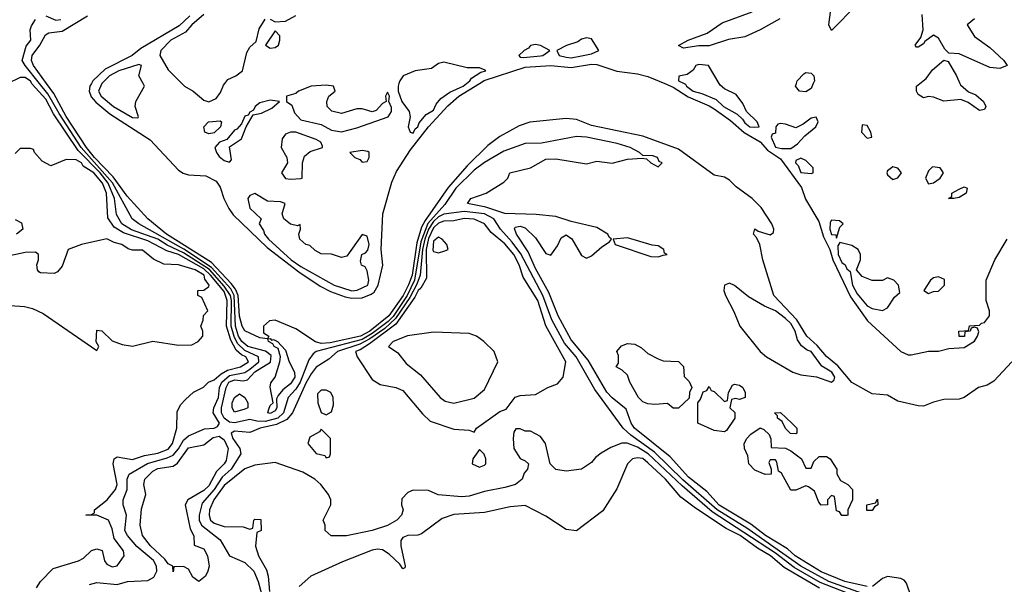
# Model space of a CAD drawing. Header units: inches. Extents: x 2348341 to 2479810, y 460419 to 613669.
# Tile 263 of 656: x 2391708 to 2395567, y 538039 to 540250. Entities that reach past the tile are written whole.
import ezdxf

# ---------------------------------------------------------------- set-up
doc = ezdxf.new("R2010")
doc.units = ezdxf.units.IN
doc.header["$MEASUREMENT"] = 0
doc.layers.add('C3593', color=7, linetype='Continuous')
doc.layers.add('C3594', color=7, linetype='Continuous')

msp = doc.modelspace()

# ---------------------------------------------------------------- linework, layer by layer
at = {"layer": 'C3593', "color": 2}
for points, elevation in [([(2391982.3, 538037.7), (2392010, 538045.3), (2392090, 538037.7), (2392130.3, 538050.3), (2392210, 538053.8), (2392233.6, 538066.4), (2392245.3, 538090), (2392244, 538110), (2392232.5, 538132.5), (2392167, 538187), (2392130.9, 538230), (2392120.8, 538250), (2392127.3, 538310), (2392113.3, 538350), (2392114.3, 538370), (2392129.8, 538410), (2392129.8, 538450.2), (2392137.6, 538470), (2392208.8, 538511.2), (2392286.2, 538533.8), (2392310, 538545), (2392330.8, 538569.2), (2392350, 538603.1), (2392370, 538619.6), (2392432.3, 538647.7), (2392470, 538650.3), (2392483.3, 538656.7), (2392490.8, 538670), (2392466.2, 538710), (2392468.6, 538730), (2392487, 538770), (2392491.7, 538810), (2392499.9, 538830), (2392530, 538856.1), (2392590, 538868.7), (2392610, 538881.5), (2392645.3, 538910), (2392644.2, 538930), (2392590, 538954.9), (2392562, 538982), (2392548.7, 539008.7), (2392536.5, 539050), (2392538.3, 539150), (2392534.9, 539170), (2392510, 539207), (2392451.9, 539271.9), (2392350, 539336.8), (2392286.8, 539366.8), (2392249.8, 539390), (2392146.6, 539426.6), (2392108.8, 539450), (2392087.4, 539487.4), (2392079.9, 539550), (2392055.1, 539610), (2392023.2, 539650), (2391937.7, 539737.7), (2391841.1, 539881.1), (2391810, 539939.3), (2391756.9, 539996.9), (2391755.2, 540000)], 34), ([(2395030.2, 538029.8), (2394942, 538050), (2394850, 538087.2), (2394747.7, 538150), (2394717.8, 538177.8), (2394631.2, 538230), (2394573.7, 538273.7), (2394450, 538348.6), (2394401.6, 538401.6), (2394330, 538458.2), (2394258, 538538), (2394118, 538650), (2394104.4, 538670), (2394084.8, 538724.8), (2394030, 538768.5), (2394010, 538791.1), (2393935.9, 538915.9), (2393870, 538996.3), (2393819.3, 539090), (2393781.7, 539181.7), (2393730, 539276.2), (2393700.7, 539340.7), (2393655.6, 539410), (2393647.5, 539432.5), (2393650, 539438), (2393670, 539442), (2393690, 539434.9), (2393730, 539395.5), (2393770, 539334), (2393790, 539327.3), (2393816, 539364), (2393830, 539396.3), (2393850, 539407.7), (2393871.8, 539391.8), (2393910, 539326), (2393930, 539316), (2393950, 539324.7), (2393990, 539361), (2394020.4, 539379.6), (2394028, 539390), (2394018, 539398), (2394013.2, 539410), (2393970, 539435.8), (2393870, 539459.7), (2393810, 539479.3), (2393732.7, 539487.3), (2393610, 539491.1), (2393535.2, 539515.2), (2393462.9, 539530), (2393476, 539550), (2393536, 539570), (2393606, 539614), (2393622, 539630), (2393629, 539650), (2393709.7, 539670.3), (2393770, 539703.7), (2393810, 539704.6), (2393930, 539686), (2393970, 539695.8), (2394030, 539688.4), (2394090, 539703.8), (2394147.3, 539707.3), (2394165.4, 539705.4), (2394182, 539690), (2394210, 539674), (2394226, 539690), (2394214.6, 539694.6), (2394208, 539710), (2394190, 539717.2), (2394150, 539718), (2394138, 539730), (2394101.2, 539750), (2394050, 539765.4), (2393930, 539789.8), (2393890, 539792.1), (2393753, 539767), (2393690, 539764.8), (2393605.1, 539734.9), (2393530, 539691.2), (2393490, 539660.4), (2393417.2, 539590), (2393373.9, 539526.1), (2393307.9, 539452.1), (2393280.5, 539379.5), (2393256.1, 539230), (2393226.6, 539170), (2393172, 539088), (2393152.4, 539067.6), (2393090, 539020.6), (2393050, 538997.6), (2392870.8, 538950), (2392858.3, 538941.7), (2392842, 538918), (2392806.9, 538830), (2392790, 538802.8), (2392760.7, 538770), (2392742.3, 538710), (2392719.7, 538690), (2392670, 538676.7), (2392637.2, 538677.2), (2392610, 538683.5), (2392550, 538670.6), (2392530, 538674), (2392510, 538689.8), (2392499.5, 538710), (2392499.5, 538730), (2392517.5, 538810), (2392527.6, 538830), (2392550, 538839.1), (2392584.2, 538835.8), (2392600.6, 538839.4), (2392630, 538870.8), (2392691.5, 538908.5), (2392694.3, 538934.3), (2392671.6, 538951.6), (2392602.3, 538970), (2392578.3, 538990), (2392566.3, 539010), (2392553.5, 539050), (2392548.3, 539170), (2392535.4, 539195.4), (2392459.8, 539279.8), (2392351.6, 539351.6), (2392174.5, 539450), (2392149.5, 539470), (2392071.6, 539611.6), (2391949.4, 539749.4), (2391862.6, 539882.6), (2391819.1, 539959.1), (2391786.1, 540000)], 30), ([(2395597, 538910), (2395526.2, 538833.8), (2395500.8, 538819.2), (2395466.4, 538810), (2395410.2, 538769.8), (2395390, 538763.5), (2395330, 538762.5), (2395290, 538752.5), (2395250, 538736.1), (2395230, 538738.2), (2395150, 538756.1), (2395110, 538778.9), (2395050, 538785.1), (2394969.2, 538829.2), (2394914.8, 538894.8), (2394870, 538930.8), (2394833.6, 538973.6), (2394792.7, 539010), (2394754.3, 539074.3), (2394664.2, 539170), (2394620.9, 539310), (2394609.3, 539370), (2394596.5, 539396.5), (2394584, 539410), (2394590, 539430.8), (2394602, 539422), (2394650, 539406.8), (2394663.1, 539416.9), (2394663.7, 539430), (2394655.8, 539450), (2394614.2, 539514.2), (2394579.7, 539550), (2394515.9, 539595.9), (2394490, 539621.6), (2394470, 539632.8), (2394430, 539641.6), (2394290, 539742.4), (2394150, 539793.5), (2393950, 539835.8), (2393890, 539859.1), (2393850, 539863.1), (2393708.1, 539848.1), (2393665.8, 539834.2), (2393590, 539792), (2393542.8, 539757.2), (2393462.1, 539677.9), (2393387.6, 539592.4), (2393296.8, 539463.2), (2393283.1, 539436.9), (2393264.5, 539375.5), (2393246.1, 539250), (2393232.1, 539212.1), (2393211.2, 539170), (2393155, 539090), (2393080.5, 539030), (2393043.6, 539010), (2392924.5, 538984.5), (2392890, 538982.3), (2392867.8, 538987.8), (2392790, 539039.3), (2392710, 539073.6), (2392687.7, 539070), (2392663.7, 539050), (2392663.4, 539023.4), (2392684.7, 539010), (2392679.8, 539000.2), (2392650, 539004.5), (2392590, 539032), (2392580.4, 539050), (2392570, 539089), (2392564.5, 539170), (2392554.1, 539194.1), (2392536.9, 539216.9), (2392459.5, 539299.5), (2392283.7, 539410), (2392209.9, 539469.9), (2392130, 539559.3), (2392074.8, 539634.8), (2392001.6, 539710), (2391969.4, 539750), (2391890, 539870.9), (2391841.4, 539961.4), (2391813.1, 540000)], 26), ([(2391989, 540000), (2391983.2, 539990), (2391980.9, 539970), (2391988.3, 539948.3), (2392006.7, 539926.7), (2392061.9, 539881.9), (2392219.1, 539779.1), (2392330, 539661.2), (2392348.9, 539648.9), (2392370, 539642.7), (2392438.2, 539638.2), (2392478, 539618), (2392494.3, 539594.3), (2392508, 539550), (2392527.5, 539510), (2392545.2, 539485.2), (2392678.4, 539358.4), (2392802, 539262), (2392886.1, 539206.1), (2392926, 539186), (2392984.2, 539164.2), (2393010, 539159.4), (2393050, 539161.3), (2393085.6, 539174.4), (2393097, 539183), (2393113.2, 539210), (2393132, 539288), (2393125, 539350), (2393131.5, 539490), (2393166.8, 539613.2), (2393184.6, 539655.4), (2393239.4, 539740.6), (2393309.9, 539830.1), (2393386.7, 539913.3), (2393429.9, 539950.1), (2393509.9, 540000)], 26), ([(2392029.7, 540000), (2392017, 539970), (2392027.7, 539950), (2392075.5, 539910), (2392150, 539867), (2392170, 539866), (2392172.9, 539867.1), (2392174, 539870), (2392161.2, 539910), (2392164, 539930), (2392197.2, 539990), (2392191.7, 540000)], 30), ([(2392344.3, 540000), (2392354.4, 539990), (2392388, 539970), (2392430, 539935.5), (2392450, 539928.2), (2392478.4, 539941.6), (2392495.1, 539964.9), (2392506.6, 539993.4), (2392511.9, 540000)], 30), ([(2393194.7, 540000), (2393191.3, 539990), (2393191, 539970), (2393206, 539930), (2393234.8, 539890), (2393238.8, 539870), (2393230.8, 539830), (2393238, 539810), (2393250, 539806), (2393257.7, 539822.3), (2393269.2, 539830), (2393274.3, 539845.7), (2393301.1, 539878.9), (2393330, 539896), (2393340.5, 539919.5), (2393358.6, 539941.4), (2393393.8, 539966.2), (2393446.6, 539990), (2393459.5, 540000)], 30), ([(2394236.3, 540000), (2394270, 539986.3), (2394328, 539948), (2394410, 539913.2), (2394430, 539900.6), (2394494.7, 539854.7), (2394548, 539808), (2394610, 539771.1), (2394638.8, 539738.8), (2394690, 539704.5), (2394772.8, 539592.8), (2394787.5, 539547.5), (2394840.1, 539460.1), (2394859.3, 539399.3), (2394883.9, 539350), (2394894.8, 539310), (2394964, 539164), (2395031.4, 539070), (2395161.3, 538950), (2395190, 538937.4), (2395202.4, 538937.6), (2395270, 538952), (2395310, 538952), (2395350, 538962.8), (2395410, 538966), (2395450, 538991), (2395462.7, 539010), (2395467.3, 539027.3), (2395462, 539042), (2395450, 539046), (2395438, 539042), (2395434, 539030), (2395412.7, 539027.3), (2395410.9, 539009.1), (2395390, 539008.7), (2395389.2, 539030), (2395427.3, 539032.7), (2395431.1, 539051.1), (2395470, 539054), (2395478, 539062), (2395490, 539064.7), (2395508.7, 539090), (2395509, 539110), (2395496, 539150), (2395496, 539230), (2395529.6, 539310), (2395578, 539390)], 26), ([(2394312.7, 540000), (2394317.7, 539997.7), (2394321.6, 539990), (2394348.4, 539970), (2394381.4, 539961.4), (2394438, 539938), (2394467, 539910), (2394519.9, 539879.9), (2394540.9, 539860.9), (2394550, 539845.7), (2394570, 539830.7), (2394590, 539828.9), (2394606, 539830), (2394599, 539850), (2394557.2, 539890), (2394542, 539922), (2394516.5, 539956.5), (2394470, 539979.3), (2394453.8, 539993.8), (2394450.1, 540000)], 30), ([(2394818.5, 540000), (2394810, 539980.9), (2394790, 539967.6), (2394764, 539970), (2394749.3, 539990), (2394752.7, 540000)], 26), ([(2395393.5, 540000), (2395395.5, 539995.5), (2395427.3, 539967.3), (2395455.9, 539955.9), (2395486, 539930), (2395494.8, 539910), (2395490, 539898), (2395470, 539894), (2395425.6, 539925.6), (2395397, 539937), (2395330, 539931.6), (2395290, 539946.6), (2395270, 539949.2), (2395250, 539944), (2395230, 539957.2), (2395223.6, 539970), (2395223.6, 539990), (2395236.1, 540000)], 26), ([(2391774.5, 538025.5), (2391789.7, 538050.3), (2391839.5, 538100.5), (2391939, 538130), (2391958.7, 538141.3), (2391990, 538171.3), (2392010, 538178), (2392030.9, 538170.9), (2392041, 538130), (2392050, 538118), (2392070, 538107.3), (2392090, 538111), (2392117.2, 538150), (2392115.1, 538170), (2392078, 538218), (2392070, 538255.3), (2392056, 538290), (2392011, 538309), (2391968, 538310), (2391990, 538312), (2392002, 538318), (2392002, 538330), (2392050.9, 538369.1), (2392083.6, 538410), (2392089.6, 538430), (2392074.5, 538510), (2392079, 538530), (2392090, 538537.3), (2392150, 538527.9), (2392197.1, 538542.9), (2392250, 538552.4), (2392290, 538567.5), (2392307.4, 538590), (2392324.5, 538650), (2392326, 538714), (2392339, 538741), (2392358, 538762), (2392390, 538791.3), (2392428.9, 538811.1), (2392448, 538830), (2392470, 538839.5), (2392497.6, 538862.4), (2392522.7, 538877.3), (2392573.3, 538890), (2392605.4, 538910), (2392594, 538930), (2392577.7, 538937.7), (2392556.3, 538956.3), (2392535.4, 538995.4), (2392519, 539050), (2392521.8, 539150), (2392510, 539185.5), (2392456, 539250), (2392430, 539274), (2392330, 539330.4), (2392284.9, 539344.9), (2392210, 539383.9), (2392114.8, 539414.8), (2392078.1, 539438.1), (2392054.2, 539474.2), (2392048.7, 539570), (2392032.9, 539610), (2391998.9, 539650), (2391956.6, 539676.6), (2391950, 539689.4), (2391930, 539700.9), (2391890, 539702), (2391830, 539678), (2391796.4, 539696.4), (2391766, 539730), (2391762, 539742), (2391750, 539746), (2391710, 539746), (2391690, 539726)], 38), ([(2395030, 537995.7), (2394879.8, 538050), (2394769.8, 538110), (2394558.1, 538258.1), (2394442.3, 538330), (2394307.9, 538447.9), (2394196.7, 538556.7), (2394103.2, 538623.2), (2394073.8, 538650), (2393962, 538802), (2393889.8, 538930), (2393843.2, 538983.2), (2393794.1, 539074.1), (2393758, 539170), (2393672.5, 539332.5), (2393639, 539379), (2393592.8, 539430), (2393566.2, 539470), (2393530, 539489.1), (2393450, 539498.3), (2393370, 539487.9), (2393350, 539478), (2393330, 539459.1), (2393310.5, 539430), (2393296.2, 539390), (2393287.6, 539350), (2393278.3, 539250), (2393265.3, 539214.7), (2393237.5, 539162.5), (2393180.7, 539079.3), (2393139, 539041), (2393080.4, 538999.6), (2393041.2, 538978.8), (2392954.3, 538950), (2392919.6, 538920.4), (2392870, 538888.5), (2392850, 538863.5), (2392830, 538826.9), (2392777.4, 538710), (2392755.2, 538684.8), (2392715.3, 538664.7), (2392650.5, 538650), (2392610, 538633), (2392550, 538638), (2392537.6, 538630), (2392543.5, 538610), (2392570.4, 538570), (2392574.9, 538550), (2392537.2, 538490), (2392501.6, 538458.4), (2392470.5, 538409.5), (2392423.4, 538356.6), (2392411.1, 538310), (2392412.1, 538290), (2392421.2, 538270), (2392493.3, 538213.3), (2392530, 538150.5), (2392590, 538124.4), (2392625.5, 538090), (2392643.5, 538050), (2392673.6, 537933.6)], 34), ([(2391690, 539467.3), (2391714.9, 539454.9), (2391720.7, 539430), (2391696, 539410)], 38), ([(2391670.9, 539130.9), (2391727.1, 539127.1), (2391758.8, 539118.8), (2391799.8, 539099.8), (2392010, 538954), (2392018, 538970), (2392008, 538988), (2392010, 539034), (2392030, 539032), (2392070, 538992), (2392110, 538978), (2392150, 538972), (2392230, 538991), (2392330, 538974.8), (2392383.1, 538976.9), (2392408, 538990), (2392426, 539010), (2392426, 539030), (2392418, 539050), (2392427.3, 539072.7), (2392428.4, 539091.6), (2392446, 539110), (2392422, 539162), (2392406, 539170), (2392406, 539190), (2392430, 539191.3), (2392450, 539204.7), (2392451.3, 539210), (2392434.4, 539234.4), (2392430.6, 539250), (2392395.6, 539270), (2392330.7, 539289.3), (2392272.7, 539292.7), (2392232, 539312), (2392190, 539348), (2392150, 539348), (2392132.9, 539352.9), (2392108, 539370), (2392078, 539378), (2392050, 539392), (2391950, 539369.2), (2391898, 539350), (2391875.3, 539284.7), (2391856.9, 539263.1), (2391843.6, 539256.4), (2391790, 539258), (2391783.1, 539263.1), (2391778, 539270), (2391775.3, 539290), (2391782, 539310), (2391782, 539330), (2391770, 539339), (2391730, 539338), (2391650, 539320.9)], 42), ([(2395076.2, 537956.2), (2394845.8, 538045.8), (2394744.3, 538104.3), (2394670, 538161.2), (2394422.6, 538322.6), (2394304.3, 538424.3), (2394171.5, 538550), (2394130, 538575.4), (2394088.7, 538591.3), (2394068.3, 538591.7), (2394025.2, 538574.8), (2393987.5, 538552.5), (2393965.2, 538534.8), (2393950, 538515.3), (2393910.7, 538489.3), (2393850, 538482), (2393810, 538488.7), (2393788, 538510), (2393768.7, 538590), (2393750, 538618), (2393710, 538638), (2393690, 538638), (2393670, 538648), (2393652.7, 538647.3), (2393645.4, 538634.6), (2393642, 538610), (2393644.7, 538570), (2393670, 538532), (2393690, 538522), (2393702, 538510), (2393698, 538490), (2393686, 538474), (2393678, 538450), (2393652, 538430), (2393610, 538417.2), (2393530, 538402.7), (2393470, 538384.5), (2393441.5, 538381.5), (2393348.7, 538388.7), (2393310, 538406), (2393250, 538408), (2393230, 538398), (2393206.4, 538373.6), (2393204.7, 538350), (2393211.3, 538330), (2393204.7, 538310), (2393186, 538290), (2393150, 538269.2), (2393090, 538249.2), (2392989.1, 538229.1), (2392928.4, 538228.4), (2392906, 538250), (2392906, 538270), (2392898, 538290), (2392928, 538350), (2392928, 538370), (2392919, 538390), (2392889, 538430), (2392865.2, 538450), (2392817.7, 538477.7), (2392710, 538515.1), (2392630, 538505.1), (2392590, 538491.3), (2392510, 538425.1), (2392469.3, 538370), (2392452.7, 538330), (2392450.3, 538310), (2392455.8, 538290), (2392470, 538278), (2392510, 538264.9), (2392583.6, 538263.6), (2392610, 538254), (2392622, 538258), (2392626, 538290), (2392630, 538294), (2392652.7, 538292.7), (2392654, 538250), (2392638, 538242), (2392632, 538188), (2392644, 538150), (2392674.9, 538094.9), (2392682, 538070), (2392687.2, 538010)], 38), ([(2394843.1, 538023.1), (2394704, 538104), (2394650.8, 538150), (2394599.6, 538179.6), (2394531.9, 538230), (2394476.8, 538256.8), (2394356.6, 538336.6), (2394300.1, 538380.1), (2394239.7, 538450), (2394170, 538514.5), (2394150, 538530.8), (2394130, 538533.7), (2394110, 538529.5), (2394090.5, 538510), (2394048, 538412), (2393993.7, 538326.3), (2393890, 538248.7), (2393850, 538253.2), (2393770, 538305.2), (2393690, 538347.3), (2393630, 538342.4), (2393530, 538320.5), (2393410, 538312.6), (2393363.7, 538296.3), (2393283.1, 538236.9), (2393268.6, 538231.4), (2393230, 538229.7), (2393210, 538222), (2393202.6, 538210), (2393201.7, 538190), (2393218.8, 538110), (2393217.3, 538102.7), (2393210, 538099), (2393197.6, 538117.6), (2393156.8, 538156.8), (2393130, 538174), (2393110, 538176.9), (2393090, 538172.8), (2392973, 538127), (2392848.9, 538071.1), (2392804, 538030)], 42), ([(2395202.7, 537990), (2395183.7, 538043.7), (2395175.1, 538055.1), (2395162, 538062), (2395110, 538069.2), (2395090, 538061.2), (2395051, 538030)], 30)]:
    msp.add_lwpolyline(points, dxfattribs=dict(at, elevation=elevation))
for points, elevation in [([(2392910, 539993.3), (2392850, 539989.6), (2392801, 539970), (2392790, 539961.2), (2392754, 539950), (2392754, 539930), (2392775.3, 539915.3), (2392785.2, 539885.2), (2392810, 539857.3), (2392890, 539839.1), (2392930, 539817.3), (2392969.1, 539810.9), (2393030, 539826.8), (2393152.7, 539870), (2393166, 539890), (2393165.6, 539905.6), (2393155.3, 539930), (2393158, 539950), (2393150, 539966), (2393142, 539950), (2393144.7, 539930), (2393130, 539921.2), (2393105.5, 539894.5), (2393090, 539889), (2393050, 539900.9), (2393030, 539900.9), (2392970, 539882), (2392931.5, 539891.5), (2392912.7, 539910), (2392912, 539930), (2392919.3, 539950), (2392945.2, 539970), (2392938, 539990)], 30), ([(2392690, 539935.1), (2392650, 539924), (2392631.3, 539910), (2392624.9, 539895.1), (2392610, 539888), (2392604, 539876), (2392590, 539872), (2392578, 539842), (2392558.8, 539821.2), (2392550, 539818), (2392519.5, 539780.5), (2392491, 539770), (2392473.4, 539750), (2392479.1, 539730), (2392490, 539714.8), (2392510, 539699.1), (2392530, 539692), (2392539, 539701), (2392530, 539752), (2392577.2, 539782.8), (2392595.3, 539830), (2392623.1, 539876.9), (2392655.5, 539884.5), (2392696.5, 539903.5), (2392726, 539930)], 30), ([(2394830, 539868), (2394810, 539864), (2394779.3, 539840.7), (2394750, 539826), (2394710, 539841.2), (2394690, 539844), (2394679.6, 539840.4), (2394671.3, 539830), (2394670, 539806), (2394658, 539802), (2394654, 539790), (2394670, 539751), (2394694.5, 539745.5), (2394730, 539746), (2394756.6, 539763.4), (2394785.1, 539794.9), (2394829, 539830), (2394837.2, 539850)], 30), ([(2392450, 539803.6), (2392434, 539810), (2392429.4, 539830.6), (2392448.7, 539850), (2392494.2, 539854.2), (2392498.8, 539850), (2392495.3, 539830), (2392470, 539807.3)], 26), ([(2395010, 539838), (2395008.2, 539810), (2395030, 539785.5), (2395048, 539790), (2395044, 539810), (2395030, 539835.3)], 30), ([(2392790, 539809.4), (2392770, 539809.4), (2392750, 539801.2), (2392736.3, 539783.7), (2392733.4, 539750), (2392754.8, 539710), (2392757.3, 539690), (2392734, 539650), (2392750, 539628.7), (2392770, 539624.9), (2392810, 539627.7), (2392815.3, 539630), (2392816.2, 539690), (2392824.8, 539715.2), (2392846.3, 539733.7), (2392895.3, 539750), (2392894.6, 539754.6), (2392888.7, 539770), (2392870, 539781.2)], 30), ([(2393050, 539737.2), (2393002, 539730), (2393022, 539710), (2393042, 539702), (2393050, 539692), (2393070, 539694), (2393078, 539710), (2393078, 539730), (2393073.2, 539733.2)], 30), ([(2394770, 539708), (2394750, 539698), (2394748.4, 539690), (2394758.8, 539678.8), (2394770, 539651), (2394810, 539647.7), (2394818, 539650), (2394818, 539670), (2394790, 539698)], 30), ([(2395130, 539674), (2395110, 539658), (2395106.8, 539650), (2395110, 539642), (2395130, 539624.7), (2395150, 539631.3), (2395164, 539650), (2395150, 539668.7)], 30), ([(2395286.4, 539673.6), (2395270, 539658), (2395258.8, 539630), (2395270, 539606.8), (2395290, 539611), (2395316, 539630), (2395328.7, 539650), (2395315.3, 539670)], 30), ([(2395370, 539549.2), (2395348, 539550), (2395362, 539558), (2395362, 539570), (2395390, 539586), (2395410, 539594.8), (2395422, 539590), (2395418, 539570), (2395390, 539554)], 26), ([(2392630, 539568.7), (2392610, 539562), (2392602.8, 539550), (2392610, 539512), (2392654, 539470), (2392646.8, 539450), (2392663.9, 539423.9), (2392667.6, 539410), (2392684, 539390), (2392772, 539310), (2392810, 539283.9), (2392940.5, 539210), (2393010, 539188.7), (2393031, 539191), (2393073, 539210), (2393077, 539230), (2393070, 539266), (2393062, 539282), (2393048, 539288), (2393044, 539304), (2393049.3, 539330.7), (2393063.1, 539336.9), (2393072.1, 539347.9), (2393078, 539370), (2393070, 539402), (2393050, 539409), (2392990, 539324), (2392970, 539318), (2392930, 539331.6), (2392890, 539332.7), (2392866.3, 539346.3), (2392846, 539366), (2392830, 539369.4), (2392806.6, 539390), (2392802.7, 539410), (2392809, 539430), (2392807.3, 539447.3), (2392796.9, 539443.1), (2392770, 539449.3), (2392744, 539470), (2392737.2, 539490), (2392748.7, 539530), (2392730, 539537), (2392679, 539539)], 30), ([(2393450, 539471.9), (2393410, 539462), (2393370, 539460.6), (2393350, 539453.7), (2393330, 539434.5), (2393310, 539392.7), (2393301.3, 539350), (2393302.3, 539237.7), (2393281, 539199), (2393270, 539189.7), (2393257.2, 539162.8), (2393183.1, 539056.9), (2393079.3, 538980.7), (2393043.3, 538956.7), (2393023.8, 538950), (2393030.5, 538930), (2393090, 538840.7), (2393120.9, 538820.9), (2393182, 538810), (2393210, 538797.3), (2393286.6, 538706.6), (2393317.5, 538677.5), (2393410, 538646.8), (2393470, 538642), (2393490, 538634), (2393498, 538650), (2393590, 538716), (2393615.3, 538724.7), (2393650, 538771), (2393670, 538778), (2393730, 538782), (2393778, 538810), (2393816.6, 538823.4), (2393838, 538850), (2393848.2, 538910), (2393770.5, 539050.5), (2393739, 539150), (2393681.5, 539241.5), (2393665.6, 539290), (2393644.5, 539330), (2393610, 539371.9), (2393556.6, 539416.6), (2393529.5, 539450), (2393490, 539468.5)], 38), ([(2394890, 539465.2), (2394884.4, 539455.6), (2394883.2, 539430), (2394890, 539408.2), (2394906.8, 539406.8), (2394910, 539394), (2394923.2, 539436.8), (2394935.3, 539450), (2394922, 539462)], 30), ([(2393350, 539398), (2393330, 539382.7), (2393327, 539347), (2393330, 539341.6), (2393350, 539336.3), (2393370, 539342.8), (2393388, 539350), (2393382, 539370), (2393364, 539390)], 42), ([(2394090, 539395.8), (2394034, 539390), (2394042, 539370), (2394182.5, 539322.5), (2394210, 539320.7), (2394230, 539327.3), (2394246, 539330), (2394235.3, 539335.3), (2394233.2, 539350), (2394210, 539363.7), (2394186.6, 539366.6)], 30), ([(2394922.5, 539377.5), (2394915.2, 539364.8), (2394916.8, 539330), (2394930, 539299.6), (2394943.1, 539290), (2394950, 539274.8), (2394963.5, 539263.5), (2394972.2, 539210), (2394990, 539176.4), (2395030, 539128.8), (2395050, 539119.1), (2395090, 539110.8), (2395110, 539121), (2395136.4, 539163.6), (2395158, 539182), (2395153.2, 539210), (2395134, 539230), (2395110, 539239), (2395090, 539229.2), (2395050, 539229), (2395010, 539244), (2394988, 539270), (2395004, 539310), (2395004, 539330), (2394994, 539350), (2394970, 539365.1)], 30), ([(2395310, 539242.7), (2395290, 539239), (2395278, 539230), (2395252, 539190), (2395270, 539178), (2395290, 539186), (2395310, 539186.8), (2395333.2, 539210), (2395332.3, 539232.3)], 30), ([(2394490, 539217.6), (2394471, 539210), (2394468.4, 539190), (2394474, 539170), (2394507.6, 539107.6), (2394530.5, 539050), (2394610.7, 538950), (2394634.8, 538930), (2394738, 538870), (2394770, 538859.1), (2394830.7, 538850.7), (2394890, 538831), (2394900.4, 538839.6), (2394902.7, 538850), (2394891.2, 538870), (2394852.5, 538892.5), (2394810, 538951.1), (2394795.2, 538955.2), (2394772.4, 538972.4), (2394756.6, 538996.6), (2394748, 539030), (2394730, 539059.7), (2394710, 539079.7), (2394670, 539109.5), (2394627.9, 539127.9), (2394564.5, 539164.5), (2394510, 539209.6)], 30), ([(2393330, 539026.6), (2393228.1, 539011.9), (2393172, 538990), (2393154, 538970), (2393190, 538944.7), (2393223.4, 538903.4), (2393279.5, 538859.5), (2393356, 538770), (2393375.9, 538755.9), (2393410, 538748), (2393490, 538767.7), (2393530, 538801), (2393582, 538910), (2393568, 538950), (2393528, 538990), (2393498, 539010), (2393470, 539021.2)], 42), ([(2392695.3, 538995.3), (2392702.5, 538997.5), (2392719.1, 538990), (2392750, 538956.3), (2392764.2, 538910), (2392784.9, 538870), (2392786.5, 538850), (2392770, 538823.9), (2392739.2, 538800.8), (2392721.2, 538778.8), (2392715.3, 538764.7), (2392715.6, 538730), (2392710, 538718), (2392690, 538708.1), (2392681.2, 538710), (2392684.8, 538724.8), (2392690, 538738.8), (2392701.2, 538750), (2392689.6, 538810.4), (2392692, 538828), (2392709.5, 538850.5), (2392728, 538910), (2392729.8, 538930), (2392721.7, 538961.7), (2392705.6, 538970), (2392700.9, 538980.9), (2392684, 538990), (2392680.4, 538999.6), (2392690, 539002)], 26), ([(2394270, 538728), (2394247.3, 538747.3), (2394197.3, 538742.7), (2394170, 538745.1), (2394150, 538753.2), (2394133.2, 538770), (2394099, 538830), (2394090, 538858), (2394070, 538878), (2394046, 538890), (2394055.3, 538904.7), (2394055.3, 538935.3), (2394048, 538950), (2394067.3, 538972.7), (2394090, 538982), (2394119.6, 538979.6), (2394145.4, 538965.4), (2394170, 538942), (2394210, 538922), (2394230, 538914), (2394290, 538911.3), (2394310, 538892), (2394312.7, 538852.7), (2394332.7, 538832.7), (2394342, 538810), (2394334, 538790), (2394332.7, 538767.3), (2394290, 538728)], 26), ([(2394530, 538762), (2394514, 538766), (2394498, 538762), (2394492, 538730), (2394511, 538711), (2394511.3, 538690), (2394478.8, 538641.2), (2394470, 538635.3), (2394430, 538640.9), (2394366, 538670), (2394366, 538750), (2394376.4, 538763.6), (2394387.3, 538792.7), (2394402, 538798), (2394410, 538814), (2394418, 538798), (2394430, 538794), (2394470, 538754), (2394482, 538758), (2394486, 538790), (2394502, 538818), (2394510, 538822), (2394530, 538818), (2394542, 538810), (2394552, 538790), (2394552, 538770)], 26), ([(2392550, 538713.2), (2392540.7, 538730), (2392541.6, 538750), (2392550, 538770.7), (2392570, 538784.9), (2392590, 538770.5), (2392603, 538750), (2392602, 538730), (2392590, 538724)], 26), ([(2392910, 538799), (2392890, 538799), (2392875.3, 538784.7), (2392876.3, 538750), (2392890, 538712), (2392910, 538702), (2392930, 538714), (2392938, 538742), (2392937.2, 538770), (2392928, 538790)], 38), ([(2394750, 538628), (2394728.9, 538628.9), (2394709.1, 538649.1), (2394696.4, 538676.4), (2394678, 538690), (2394678, 538698), (2394666, 538710), (2394690, 538711.3), (2394734, 538670), (2394754, 538650), (2394754, 538630)], 26), ([(2392890, 538646), (2392883.6, 538636.4), (2392845.4, 538614.6), (2392838, 538590), (2392870, 538551.3), (2392903.6, 538543.6), (2392910, 538534), (2392922, 538538), (2392926, 538550), (2392926, 538610)], 38), ([(2394790, 538494), (2394810, 538494), (2394820.2, 538519.8), (2394841.2, 538538.8), (2394870, 538538.8), (2394884.7, 538530), (2394911, 538490), (2394911.3, 538471.3), (2394924.7, 538444.7), (2394954, 538430), (2394972, 538410), (2394972, 538370), (2394954, 538330), (2394954, 538310), (2394950, 538308), (2394930, 538308), (2394922, 538322), (2394910, 538326), (2394902, 538382), (2394890, 538386), (2394874, 538370), (2394874, 538350), (2394850, 538348.7), (2394840.4, 538360.4), (2394823.1, 538403.1), (2394800.2, 538420.2), (2394790, 538424), (2394750, 538408), (2394730, 538408), (2394693.6, 538473.6), (2394682, 538482), (2394676.4, 538516.4), (2394670, 538526), (2394650, 538526), (2394644.7, 538515.3), (2394654, 538490), (2394654, 538470), (2394630, 538469), (2394590, 538486), (2394566, 538510), (2394562, 538542), (2394548.7, 538570), (2394548, 538590), (2394558, 538610), (2394573.6, 538626.4), (2394610, 538652), (2394625.4, 538645.4), (2394645.4, 538625.4), (2394651.6, 538608.4), (2394654, 538574), (2394710, 538572), (2394730, 538562), (2394772, 538530)], 26), ([(2392410, 538049.4), (2392387.2, 538067.2), (2392370, 538098), (2392350, 538108.7), (2392312.7, 538107.3), (2392310, 538088), (2392308, 538110), (2392290, 538119), (2392277.5, 538137.5), (2392220.9, 538190), (2392190, 538229.2), (2392180.9, 538270), (2392186.2, 538333.8), (2392202.7, 538390), (2392195.1, 538430), (2392198.4, 538450), (2392230, 538482), (2392250, 538492.1), (2392310, 538501.3), (2392327.2, 538512.8), (2392370, 538573.6), (2392430, 538584.6), (2392466.1, 538613.9), (2392490, 538618.5), (2392510, 538604.6), (2392525.2, 538570), (2392516.9, 538523.1), (2392510.2, 538510), (2392480, 538480), (2392450, 538424.8), (2392430, 538405.8), (2392367.3, 538370), (2392357.1, 538350), (2392376.1, 538256.1), (2392390.9, 538229.1), (2392392, 538192), (2392430, 538178), (2392444, 538150), (2392450.7, 538109.3), (2392446, 538090), (2392436, 538070)], 30), ([(2393510, 538566), (2393484.7, 538530), (2393482, 538510), (2393510, 538498), (2393530, 538504.7), (2393535.3, 538510), (2393535.3, 538530), (2393528.4, 538548.4)], 38), ([(2395028, 538328), (2395028, 538350), (2395062, 538358), (2395070, 538372), (2395072, 538350), (2395058, 538342), (2395050, 538328)], 26)]:
    msp.add_lwpolyline(points, close=True, dxfattribs=dict(at, elevation=elevation))
at = {"layer": 'C3594', "color": 2}
for points, elevation in [([(2394990, 540309.6), (2394890, 540208), (2394879, 540230), (2394889.4, 540310)], 26), ([(2391786.1, 540000), (2391729.7, 540070), (2391718.5, 540090), (2391733.8, 540146.2), (2391751.2, 540170), (2391749.3, 540210), (2391754.3, 540225.7), (2391769.6, 540250.4)], 30), ([(2391813.1, 540000), (2391761.8, 540070), (2391755, 540090), (2391757.1, 540110), (2391786.8, 540150), (2391808.8, 540191.2), (2391822, 540198), (2391874.9, 540205.1), (2391974.3, 540265.7)], 26), ([(2391810, 540265.5), (2391850, 540248.5), (2391870, 540250.8)], 30), ([(2392375.1, 540264.9), (2392333.7, 540226.3), (2392183, 540137), (2392148.7, 540110), (2392043.7, 540056.3), (2391994.7, 540010), (2391989, 540000)], 26), ([(2392430.4, 540270), (2392382.7, 540230), (2392358.2, 540201.8), (2392301.1, 540170), (2392262, 540130), (2392257.3, 540110), (2392290, 540054), (2392344.3, 540000)], 30), ([(2392511.9, 540000), (2392524.5, 540015.5), (2392555.3, 540030), (2392582, 540050), (2392598, 540122), (2392610, 540142), (2392635.3, 540164.7), (2392646.3, 540213.7), (2392670, 540252)], 30), ([(2392690, 540252), (2392710, 540242), (2392750, 540244.7), (2392790, 540266.8)], 30), ([(2394687.1, 540252.9), (2394610.2, 540209.8), (2394550, 540182.6), (2394486.9, 540173.1), (2394410, 540148), (2394370, 540147.6), (2394310, 540139), (2394290, 540149), (2394328.7, 540170), (2394402.3, 540197.7), (2394461.7, 540238.3), (2394579.3, 540280.7)], 26), ([(2395450, 540254), (2395422, 540230), (2395450, 540184), (2395510, 540140.5), (2395566, 540090), (2395578, 540070), (2395550, 540059.3), (2395510, 540062.9), (2395390, 540116.2), (2395350, 540119), (2395334.5, 540134.5), (2395310, 540177.2), (2395290, 540189), (2395255.5, 540164.5), (2395250, 540155.3), (2395230, 540142), (2395223.1, 540143.1), (2395218, 540150), (2395240.2, 540179.8), (2395249.5, 540210), (2395246, 540270)], 26), ([(2395236.1, 540000), (2395260.5, 540019.5), (2395285.9, 540054.1), (2395330, 540091.3), (2395346.8, 540086.8), (2395380.5, 540030), (2395393.5, 540000)], 26), ([(2392191.7, 540000), (2392175.3, 540030), (2392186, 540070), (2392174.6, 540074.6), (2392097.3, 540050), (2392060.4, 540030), (2392030, 540000.7), (2392029.7, 540000)], 30), ([(2393459.5, 540000), (2393472.4, 540010), (2393479.1, 540020.9), (2393515.1, 540044.9), (2393535.3, 540050), (2393532.9, 540052.9), (2393510, 540060.9), (2393462, 540062), (2393370, 540083.7), (2393350, 540078.4), (2393321.6, 540058.4), (2393258, 540050), (2393211.3, 540030), (2393198, 540010), (2393194.7, 540000)], 30), ([(2393509.9, 540000), (2393528.4, 540011.6), (2393690, 540064.6), (2393790, 540070.2), (2393870, 540063.2), (2393950, 540075.5), (2393970, 540074), (2394048.7, 540048.7), (2394130, 540038.2), (2394170, 540027), (2394236.3, 540000)], 26), ([(2394450.1, 540000), (2394408, 540070), (2394370, 540075.1), (2394358, 540070), (2394347.5, 540052.5), (2394324.9, 540035.1), (2394291.6, 540028.4), (2394291, 540010), (2394312.7, 540000)], 30), ([(2391755.2, 540000), (2391750, 540009.6), (2391730, 540023.5), (2391710, 540024.2), (2391661.3, 540000)], 34), ([(2394752.7, 540000), (2394756, 540010), (2394782, 540038), (2394790, 540042.8), (2394810, 540041), (2394821, 540030), (2394823, 540010), (2394818.5, 540000)], 26)]:
    msp.add_lwpolyline(points, dxfattribs=dict(at, elevation=elevation))
at = {"layer": 'C3594', "color": 2, "elevation": 30}
for points in [[(2392710, 540206), (2392672, 540150), (2392690, 540138), (2392710, 540141), (2392722, 540150), (2392728, 540170), (2392727.3, 540187.3)], [(2393930, 540179), (2393910, 540173.2), (2393896.3, 540163.7), (2393851.1, 540148.9), (2393814, 540130), (2393822, 540110), (2393850, 540103.8), (2393870, 540100.5), (2393910, 540108.8), (2393950, 540116), (2393978, 540130), (2393950, 540175.3)], [(2393730, 540152.7), (2393710, 540148.7), (2393702, 540138), (2393686, 540130), (2393664, 540110), (2393670, 540102.8), (2393682.5, 540102.5), (2393750, 540108.8), (2393758, 540110), (2393786, 540130), (2393750, 540148.7)]]:
    msp.add_lwpolyline(points, close=True, dxfattribs=at)

doc.saveas('drawing.dxf')
